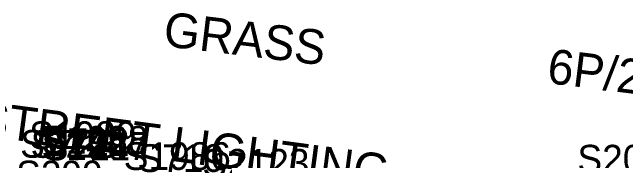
# Model space of a CAD drawing. Extents: x 1724534 to 1727318, y 657156 to 660047.
# Drawn here: x 1725737.7 to 1725826.2, y 658627.5 to 658648.9 of the extents above; entities that cross this region are included whole.
import ezdxf

# ---------------------------------------------------------------- set-up
doc = ezdxf.new("R2010")
doc.units = 0
for name, color, linetype in [('SURVEY - DTM - Breaklines - Points - Numbers', 7, 'Continuous'), ('SURVEY - ROADSIDE BARRIERS - Points - Numbers', 7, 'Continuous'), ('SURVEY - TRAFFIC CONTROL - Signs - Points - Numbers', 7, 'Continuous'), ('SURVEY - TRANSPORTATION - Features - Points - Numbers', 7, 'Continuous'), ('SURVEY - UTILITIES - Poles and Miscellaneous - Points - Numbers', 7, 'Continuous'), ('SURVEY - UTILITIES - Poles and Miscellaneous with Text', 7, 'Continuous'), ('SURVEY - VEGETATION - Features with Text', 7, 'Continuous')]:
    doc.layers.add(name, color=color, linetype=linetype)

msp = doc.modelspace()

# ---------------------------------------------------------------- texts
at = {"layer": 'SURVEY - DTM - Breaklines - Points - Numbers'}
msp.add_text('S299', height=4, dxfattribs=at).set_placement((1725738.261, 658623.535))
at = {"layer": 'SURVEY - ROADSIDE BARRIERS - Points - Numbers'}
for s, p in [('S724', (1725738.835, 658627.954)), ('S712', (1725738.837, 658627.967)), ('S723', (1725740.347, 658627.944)), ('S722', (1725742.105, 658628.208)), ('S711', (1725742.237, 658627.587)), ('S710', (1725755.75, 658625.903))]:
    msp.add_text(s, height=4, dxfattribs=at).set_placement(p)
at = {"layer": 'SURVEY - TRAFFIC CONTROL - Signs - Points - Numbers'}
msp.add_text('S2123', height=4, dxfattribs=at).set_placement((1725765.118, 658625.223))
at = {"layer": 'SURVEY - TRANSPORTATION - Features - Points - Numbers'}
for s, p in [('S1989', (1725740.138, 658629.208)), ('S1988', (1725741.855, 658628.534)), ('S1987', (1725741.923, 658627.652)), ('S1986', (1725753.771, 658626.191))]:
    msp.add_text(s, height=4, dxfattribs=at).set_placement(p)
at = {"layer": 'SURVEY - UTILITIES - Poles and Miscellaneous - Points - Numbers'}
msp.add_text('S2053', height=4, dxfattribs=at).set_placement((1725819.245, 658625.816))
at = {"layer": 'SURVEY - UTILITIES - Poles and Miscellaneous with Text'}
for s, rotation, p in [('6P/2T/2C', 352.86411, (1725814.722, 658638.749)), ('STREET LIGHTING', 352.4426, (1725732.466, 658631.241))]:
    msp.add_text(s, height=5, rotation=rotation, dxfattribs=at).set_placement(p)
at = {"layer": 'SURVEY - VEGETATION - Features with Text'}
msp.add_text('GRASS', height=5, rotation=353.10323, dxfattribs=at).set_placement((1725759.354, 658644.074))

doc.saveas('drawing.dxf')
